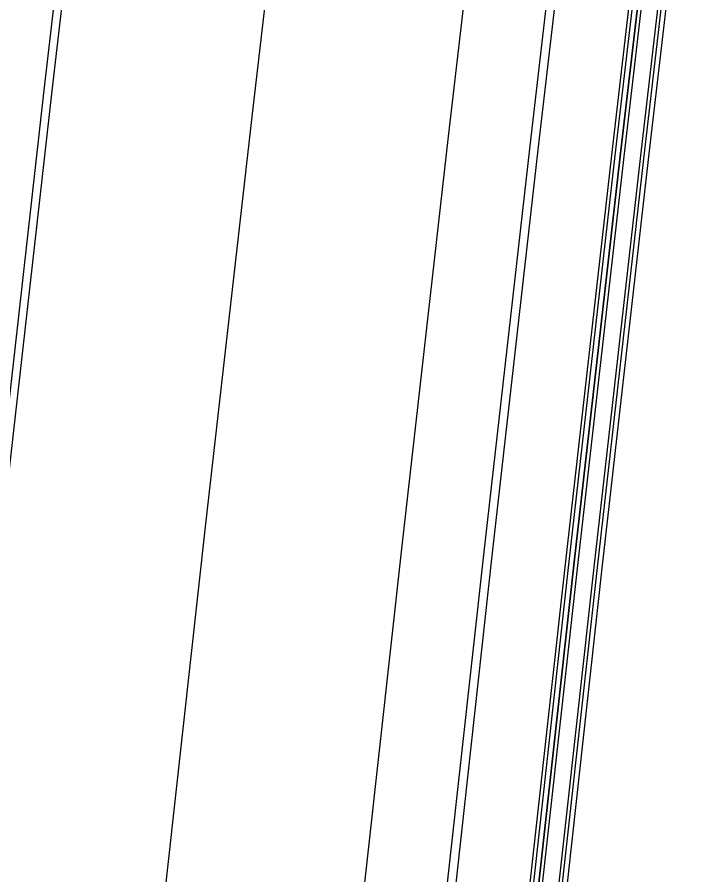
# Model space of a CAD drawing. Extents: x 1797478 to 1804836, y 246529 to 250952.
# Drawn here: x 1797744.7 to 1797785.6, y 248332.9 to 248385.1 of the extents above; entities that cross this region are included whole.
import ezdxf

# ---------------------------------------------------------------- set-up
doc = ezdxf.new("R2010")
doc.units = 0
for name, color, linetype in [('1', 7, 'Continuous'), ('DRAINAGE', 7, 'Continuous'), ('EDPV-LINE', 7, 'Continuous'), ('SHDR-UPAV', 7, 'Continuous')]:
    doc.layers.add(name, color=color, linetype=linetype)

msp = doc.modelspace()

# ---------------------------------------------------------------- linework, layer by layer
for points in [[(1797687.305, 248036.485), (1797689.543, 248059.103), (1797691.72, 248081.106), (1797692.005, 248083.981), (1797692.187, 248085.818), (1797694.337, 248108.873), (1797694.659, 248112.599), (1797720.569, 248131.399), (1797723.034, 248156.277), (1797724.523, 248171.314), (1797725.498, 248181.156), (1797727.963, 248206.034), (1797730.427, 248230.912), (1797732.903, 248255.833), (1797733.719, 248263.936), (1797734.851, 248275.058), (1797735.442, 248280.809), (1797738.054, 248305.778), (1797740.738, 248330.738), (1797743.494, 248355.691), (1797746.323, 248380.636), (1797749.225, 248405.572), (1797752.199, 248430.5), (1797755.245, 248455.419)], [(1797687.814, 248036.435), (1797690.052, 248059.053), (1797692.229, 248081.055), (1797692.513, 248083.931), (1797692.695, 248085.768), (1797694.842, 248108.823), (1797695.164, 248112.549), (1797721.071, 248131.35), (1797723.533, 248156.228), (1797725.021, 248171.265), (1797725.995, 248181.107), (1797728.456, 248205.985), (1797730.918, 248230.864), (1797733.39, 248255.784), (1797734.206, 248263.887), (1797735.338, 248275.008), (1797735.929, 248280.759), (1797738.54, 248305.726), (1797741.224, 248330.685), (1797743.98, 248355.637), (1797746.809, 248380.58), (1797749.71, 248405.515), (1797752.684, 248430.441), (1797755.731, 248455.359)], [(1797687.814, 248036.435), (1797690.052, 248059.053), (1797692.229, 248081.055), (1797692.513, 248083.931), (1797692.695, 248085.768), (1797694.842, 248108.823), (1797695.164, 248112.549), (1797721.071, 248131.35), (1797723.533, 248156.228), (1797725.021, 248171.265), (1797725.995, 248181.107), (1797728.456, 248205.985), (1797730.918, 248230.864), (1797733.39, 248255.784), (1797734.206, 248263.887), (1797735.338, 248275.008), (1797735.929, 248280.759), (1797738.54, 248305.726), (1797741.224, 248330.685), (1797743.98, 248355.637), (1797746.809, 248380.58), (1797749.71, 248405.515), (1797752.684, 248430.441), (1797755.731, 248455.359)], [(1797723.639, 248032.89), (1797725.877, 248055.508), (1797728.054, 248077.51), (1797728.338, 248080.386), (1797728.52, 248082.223), (1797730.8, 248105.265), (1797731.168, 248108.987), (1797733.262, 248130.143), (1797735.723, 248155.022), (1797737.211, 248170.058), (1797738.185, 248179.9), (1797740.647, 248204.779), (1797743.108, 248229.657), (1797745.579, 248254.563), (1797746.394, 248262.654), (1797747.524, 248273.76), (1797748.114, 248279.502), (1797750.722, 248304.434), (1797753.402, 248329.358), (1797756.154, 248354.274), (1797758.979, 248379.182), (1797761.876, 248404.081), (1797764.846, 248428.973), (1797767.888, 248453.855)], [(1797723.639, 248032.89), (1797725.877, 248055.508), (1797728.054, 248077.51), (1797728.338, 248080.386), (1797728.52, 248082.223), (1797730.8, 248105.265), (1797731.168, 248108.987), (1797733.262, 248130.143), (1797735.723, 248155.022), (1797737.211, 248170.058), (1797738.185, 248179.9), (1797740.647, 248204.779), (1797743.108, 248229.657), (1797745.579, 248254.563), (1797746.394, 248262.654), (1797747.524, 248273.76), (1797748.114, 248279.502), (1797750.722, 248304.434), (1797753.402, 248329.358), (1797756.154, 248354.274), (1797758.979, 248379.182), (1797761.876, 248404.081), (1797764.846, 248428.973), (1797767.888, 248453.855)], [(1797723.639, 248032.89), (1797725.877, 248055.508), (1797728.054, 248077.51), (1797728.338, 248080.386), (1797728.52, 248082.223), (1797730.8, 248105.265), (1797731.168, 248108.987), (1797733.262, 248130.143), (1797735.723, 248155.022), (1797737.211, 248170.058), (1797738.185, 248179.9), (1797740.647, 248204.779), (1797743.108, 248229.657), (1797745.579, 248254.563), (1797746.394, 248262.654), (1797747.524, 248273.76), (1797748.114, 248279.502), (1797750.722, 248304.434), (1797753.402, 248329.358), (1797756.154, 248354.274), (1797758.979, 248379.182), (1797761.876, 248404.081), (1797764.846, 248428.973), (1797767.888, 248453.855)], [(1797723.639, 248032.89), (1797725.877, 248055.508), (1797728.054, 248077.51), (1797728.338, 248080.386), (1797728.52, 248082.223), (1797730.8, 248105.265), (1797731.168, 248108.987), (1797733.262, 248130.143), (1797735.723, 248155.022), (1797737.211, 248170.058), (1797738.185, 248179.9), (1797740.647, 248204.779), (1797743.108, 248229.657), (1797745.579, 248254.563), (1797746.394, 248262.654), (1797747.524, 248273.76), (1797748.114, 248279.502), (1797750.722, 248304.434), (1797753.402, 248329.358), (1797756.154, 248354.274), (1797758.979, 248379.182), (1797761.876, 248404.081), (1797764.846, 248428.973), (1797767.888, 248453.855)], [(1797735.58, 248031.708), (1797737.818, 248054.326), (1797739.995, 248076.329), (1797740.28, 248079.205), (1797740.462, 248081.042), (1797742.742, 248104.083), (1797743.11, 248107.805), (1797745.203, 248128.962), (1797747.665, 248153.84), (1797749.153, 248168.877), (1797750.127, 248178.719), (1797752.588, 248203.597), (1797755.05, 248228.476), (1797757.519, 248253.367), (1797758.333, 248261.447), (1797759.462, 248272.537), (1797760.051, 248278.272), (1797762.655, 248303.169), (1797765.331, 248328.058), (1797768.08, 248352.939), (1797770.901, 248377.812), (1797773.794, 248402.677), (1797776.759, 248427.534), (1797779.797, 248452.381)], [(1797735.58, 248031.708), (1797737.818, 248054.326), (1797739.995, 248076.329), (1797740.28, 248079.205), (1797740.462, 248081.042), (1797742.742, 248104.083), (1797743.11, 248107.805), (1797745.203, 248128.962), (1797747.665, 248153.84), (1797749.153, 248168.877), (1797750.127, 248178.719), (1797752.588, 248203.597), (1797755.05, 248228.476), (1797757.519, 248253.367), (1797758.333, 248261.447), (1797759.462, 248272.537), (1797760.051, 248278.272), (1797762.655, 248303.169), (1797765.331, 248328.058), (1797768.08, 248352.939), (1797770.901, 248377.812), (1797773.794, 248402.677), (1797776.759, 248427.534), (1797779.797, 248452.381)], [(1797735.58, 248031.708), (1797737.818, 248054.326), (1797739.995, 248076.329), (1797740.28, 248079.205), (1797740.462, 248081.042), (1797742.742, 248104.083), (1797743.11, 248107.805), (1797745.203, 248128.962), (1797747.665, 248153.84), (1797749.153, 248168.877), (1797750.127, 248178.719), (1797752.588, 248203.597), (1797755.05, 248228.476), (1797757.519, 248253.367), (1797758.333, 248261.447), (1797759.462, 248272.537), (1797760.051, 248278.272), (1797762.655, 248303.169), (1797765.331, 248328.058), (1797768.08, 248352.939), (1797770.901, 248377.812), (1797773.794, 248402.677), (1797776.759, 248427.534), (1797779.797, 248452.381)], [(1797735.58, 248031.708), (1797737.818, 248054.326), (1797739.995, 248076.329), (1797740.28, 248079.205), (1797740.462, 248081.042), (1797742.742, 248104.083), (1797743.11, 248107.805), (1797745.203, 248128.962), (1797747.665, 248153.84), (1797749.153, 248168.877), (1797750.127, 248178.719), (1797752.588, 248203.597), (1797755.05, 248228.476), (1797757.519, 248253.367), (1797758.333, 248261.447), (1797759.462, 248272.537), (1797760.051, 248278.272), (1797762.655, 248303.169), (1797765.331, 248328.058), (1797768.08, 248352.939), (1797770.901, 248377.812), (1797773.794, 248402.677), (1797776.759, 248427.534), (1797779.797, 248452.381)], [(1797740.556, 248031.216), (1797742.794, 248053.834), (1797744.971, 248075.836), (1797745.256, 248078.712), (1797745.437, 248080.549), (1797747.717, 248103.591), (1797748.086, 248107.313), (1797750.179, 248128.469), (1797752.641, 248153.348), (1797754.129, 248168.384), (1797755.102, 248178.226), (1797757.564, 248203.105), (1797760.026, 248227.983), (1797762.495, 248252.869), (1797763.307, 248260.944), (1797764.436, 248272.027), (1797765.025, 248277.759), (1797767.627, 248302.641), (1797770.302, 248327.516), (1797773.049, 248352.383), (1797775.868, 248377.242), (1797778.759, 248402.092), (1797781.723, 248426.934), (1797784.759, 248451.767)], [(1797741.074, 248031.165), (1797743.312, 248053.783), (1797745.489, 248075.785), (1797745.774, 248078.661), (1797745.956, 248080.498), (1797748.236, 248103.54), (1797748.604, 248107.261), (1797750.697, 248128.418), (1797753.159, 248153.297), (1797754.647, 248168.333), (1797755.621, 248178.175), (1797758.082, 248203.054), (1797760.544, 248227.932), (1797763.013, 248252.817), (1797763.826, 248260.892), (1797764.954, 248271.974), (1797765.543, 248277.705), (1797768.145, 248302.586), (1797770.819, 248327.46), (1797773.566, 248352.325), (1797776.385, 248377.182), (1797779.277, 248402.031), (1797782.24, 248426.872), (1797785.276, 248451.703)], [(1797745.781, 248030.699), (1797748.019, 248053.317), (1797750.197, 248075.319), (1797750.481, 248078.195), (1797750.662, 248080.032), (1797752.938, 248103.074), (1797753.305, 248106.796), (1797755.395, 248127.953), (1797757.852, 248152.832), (1797759.337, 248167.869), (1797760.309, 248177.711), (1797762.766, 248202.59), (1797765.222, 248227.469), (1797767.686, 248252.349), (1797768.497, 248260.419), (1797769.624, 248271.496), (1797770.213, 248277.224), (1797772.814, 248302.091), (1797775.487, 248326.951), (1797778.232, 248351.803), (1797781.049, 248376.646), (1797783.939, 248401.482), (1797786.901, 248426.309), (1797789.935, 248451.127)], [(1797746.071, 248030.67), (1797748.309, 248053.288), (1797750.486, 248075.291), (1797750.77, 248078.167), (1797750.952, 248080.004), (1797753.232, 248103.045), (1797753.6, 248106.767), (1797755.694, 248127.924), (1797758.155, 248152.802), (1797759.643, 248167.839), (1797760.617, 248177.681), (1797763.079, 248202.559), (1797765.54, 248227.438), (1797768.009, 248252.316), (1797768.821, 248260.386), (1797769.948, 248271.463), (1797770.537, 248277.19), (1797773.138, 248302.057), (1797775.811, 248326.916), (1797778.556, 248351.766), (1797781.373, 248376.609), (1797784.263, 248401.444), (1797787.225, 248426.27), (1797790.259, 248451.087)], [(1797746.08, 248030.669), (1797748.318, 248053.287), (1797750.495, 248075.29), (1797750.779, 248078.166), (1797750.961, 248080.003), (1797753.236, 248103.045), (1797753.604, 248106.767), (1797755.693, 248127.924), (1797758.15, 248152.803), (1797759.635, 248167.84), (1797760.607, 248177.682), (1797763.064, 248202.561), (1797765.521, 248227.44), (1797767.984, 248252.319), (1797768.795, 248260.389), (1797769.923, 248271.465), (1797770.511, 248277.193), (1797773.112, 248302.059), (1797775.785, 248326.918), (1797778.53, 248351.769), (1797781.347, 248376.612), (1797784.237, 248401.447), (1797787.199, 248426.273), (1797790.233, 248451.09)], [(1797746.279, 248030.65), (1797748.517, 248053.268), (1797750.694, 248075.27), (1797750.979, 248078.146), (1797751.16, 248079.983), (1797753.44, 248103.025), (1797753.809, 248106.746), (1797755.902, 248127.903), (1797758.364, 248152.782), (1797759.852, 248167.818), (1797760.825, 248177.66), (1797763.287, 248202.539), (1797765.749, 248227.417), (1797768.217, 248252.296), (1797769.029, 248260.365), (1797770.157, 248271.441), (1797770.745, 248277.169), (1797773.346, 248302.035), (1797776.019, 248326.893), (1797778.764, 248351.743), (1797781.581, 248376.585), (1797784.471, 248401.419), (1797787.432, 248426.245), (1797790.466, 248451.061)], [(1797747.274, 248030.551), (1797749.512, 248053.169), (1797751.689, 248075.172), (1797751.974, 248078.048), (1797752.156, 248079.885), (1797754.436, 248102.926), (1797754.804, 248106.648), (1797756.897, 248127.805), (1797759.359, 248152.683), (1797760.847, 248167.72), (1797761.821, 248177.562), (1797764.282, 248202.44), (1797766.744, 248227.319), (1797769.212, 248252.196), (1797770.024, 248260.265), (1797771.151, 248271.339), (1797771.74, 248277.066), (1797774.34, 248301.929), (1797777.013, 248326.784), (1797779.758, 248351.632), (1797782.575, 248376.471), (1797785.464, 248401.302), (1797788.425, 248426.125), (1797791.459, 248450.939)], [(1797747.473, 248030.532), (1797749.711, 248053.149), (1797751.888, 248075.152), (1797752.173, 248078.028), (1797752.355, 248079.865), (1797754.635, 248102.906), (1797755.003, 248106.628), (1797757.096, 248127.785), (1797759.558, 248152.663), (1797761.046, 248167.7), (1797762.02, 248177.542), (1797764.481, 248202.42), (1797766.943, 248227.299), (1797769.411, 248252.176), (1797770.223, 248260.245), (1797771.35, 248271.319), (1797771.939, 248277.046), (1797774.539, 248301.908), (1797777.212, 248326.763), (1797779.956, 248351.61), (1797782.773, 248376.448), (1797785.662, 248401.279), (1797788.624, 248426.101), (1797791.657, 248450.914)], [(1797747.772, 248030.502), (1797750.01, 248053.12), (1797752.187, 248075.122), (1797752.471, 248077.998), (1797752.653, 248079.835), (1797754.933, 248102.877), (1797755.301, 248106.599), (1797757.395, 248127.755), (1797759.856, 248152.634), (1797761.344, 248167.67), (1797762.318, 248177.512), (1797764.78, 248202.391), (1797767.242, 248227.269), (1797769.709, 248252.146), (1797770.522, 248260.214), (1797771.649, 248271.288), (1797772.237, 248277.015), (1797774.837, 248301.876), (1797777.51, 248326.73), (1797780.254, 248351.576), (1797783.071, 248376.414), (1797785.96, 248401.244), (1797788.921, 248426.065), (1797791.955, 248450.877)]]:
    msp.add_lwpolyline(points)
at = {"layer": '1'}
msp.add_lwpolyline([(1797723.639, 248032.89), (1797725.877, 248055.508), (1797728.054, 248077.51), (1797728.338, 248080.386), (1797728.52, 248082.223), (1797730.8, 248105.265), (1797731.168, 248108.987), (1797733.262, 248130.143), (1797735.723, 248155.022), (1797737.211, 248170.058), (1797738.185, 248179.9), (1797740.647, 248204.779), (1797743.108, 248229.657), (1797745.579, 248254.563), (1797746.394, 248262.654), (1797747.524, 248273.76), (1797748.114, 248279.502), (1797750.722, 248304.434), (1797753.402, 248329.358), (1797756.154, 248354.274), (1797758.979, 248379.182), (1797761.876, 248404.081), (1797764.846, 248428.973), (1797767.888, 248453.855)], dxfattribs=at)
at = {"layer": 'DRAINAGE'}
for points in [[(1797745.781, 248030.699), (1797748.019, 248053.317), (1797750.197, 248075.319), (1797750.481, 248078.195), (1797750.662, 248080.032), (1797752.938, 248103.074), (1797753.305, 248106.796), (1797755.395, 248127.953), (1797757.852, 248152.832), (1797759.337, 248167.869), (1797760.309, 248177.711), (1797762.766, 248202.59), (1797765.222, 248227.469), (1797767.686, 248252.349), (1797768.497, 248260.419), (1797769.624, 248271.496), (1797770.213, 248277.224), (1797772.814, 248302.091), (1797775.487, 248326.951), (1797778.232, 248351.803), (1797781.049, 248376.646), (1797783.939, 248401.482), (1797786.901, 248426.309), (1797789.935, 248451.127)], [(1797747.772, 248030.502), (1797750.01, 248053.12), (1797752.187, 248075.122), (1797752.471, 248077.998), (1797752.653, 248079.835), (1797754.933, 248102.877), (1797755.301, 248106.599), (1797757.395, 248127.755), (1797759.856, 248152.634), (1797761.344, 248167.67), (1797762.318, 248177.512), (1797764.78, 248202.391), (1797767.242, 248227.269), (1797769.709, 248252.146), (1797770.522, 248260.214), (1797771.649, 248271.288), (1797772.237, 248277.015), (1797774.837, 248301.876), (1797777.51, 248326.73), (1797780.254, 248351.576), (1797783.071, 248376.414), (1797785.96, 248401.244), (1797788.921, 248426.065), (1797791.955, 248450.877)]]:
    msp.add_lwpolyline(points, dxfattribs=at)
at = {"layer": 'EDPV-LINE'}
for points in [[(1797687.814, 248036.435), (1797690.052, 248059.053), (1797692.229, 248081.055), (1797692.513, 248083.931), (1797692.695, 248085.768), (1797694.842, 248108.823), (1797695.164, 248112.549), (1797721.071, 248131.35), (1797723.533, 248156.228), (1797725.021, 248171.265), (1797725.995, 248181.107), (1797728.456, 248205.985), (1797730.918, 248230.864), (1797733.39, 248255.784), (1797734.206, 248263.887), (1797735.338, 248275.008), (1797735.929, 248280.759), (1797738.54, 248305.726), (1797741.224, 248330.685), (1797743.98, 248355.637), (1797746.809, 248380.58), (1797749.71, 248405.515), (1797752.684, 248430.441), (1797755.731, 248455.359)], [(1797687.814, 248036.435), (1797690.052, 248059.053), (1797692.229, 248081.055), (1797692.513, 248083.931), (1797692.695, 248085.768), (1797694.842, 248108.823), (1797695.164, 248112.549), (1797721.071, 248131.35), (1797723.533, 248156.228), (1797725.021, 248171.265), (1797725.995, 248181.107), (1797728.456, 248205.985), (1797730.918, 248230.864), (1797733.39, 248255.784), (1797734.206, 248263.887), (1797735.338, 248275.008), (1797735.929, 248280.759), (1797738.54, 248305.726), (1797741.224, 248330.685), (1797743.98, 248355.637), (1797746.809, 248380.58), (1797749.71, 248405.515), (1797752.684, 248430.441), (1797755.731, 248455.359)], [(1797687.814, 248036.435), (1797690.052, 248059.053), (1797692.229, 248081.055), (1797692.513, 248083.931), (1797692.695, 248085.768), (1797694.842, 248108.823), (1797695.164, 248112.549), (1797721.071, 248131.35), (1797723.533, 248156.228), (1797725.021, 248171.265), (1797725.995, 248181.107), (1797728.456, 248205.985), (1797730.918, 248230.864), (1797733.39, 248255.784), (1797734.206, 248263.887), (1797735.338, 248275.008), (1797735.929, 248280.759), (1797738.54, 248305.726), (1797741.224, 248330.685), (1797743.98, 248355.637), (1797746.809, 248380.58), (1797749.71, 248405.515), (1797752.684, 248430.441), (1797755.731, 248455.359)], [(1797687.814, 248036.435), (1797690.052, 248059.053), (1797692.229, 248081.055), (1797692.513, 248083.931), (1797692.695, 248085.768), (1797694.842, 248108.823), (1797695.164, 248112.549), (1797721.071, 248131.35), (1797723.533, 248156.228), (1797725.021, 248171.265), (1797725.995, 248181.107), (1797728.456, 248205.985), (1797730.918, 248230.864), (1797733.39, 248255.784), (1797734.206, 248263.887), (1797735.338, 248275.008), (1797735.929, 248280.759), (1797738.54, 248305.726), (1797741.224, 248330.685), (1797743.98, 248355.637), (1797746.809, 248380.58), (1797749.71, 248405.515), (1797752.684, 248430.441), (1797755.731, 248455.359)], [(1797735.58, 248031.708), (1797737.818, 248054.326), (1797739.995, 248076.329), (1797740.28, 248079.205), (1797740.462, 248081.042), (1797742.742, 248104.083), (1797743.11, 248107.805), (1797745.203, 248128.962), (1797747.665, 248153.84), (1797749.153, 248168.877), (1797750.127, 248178.719), (1797752.588, 248203.597), (1797755.05, 248228.476), (1797757.519, 248253.367), (1797758.333, 248261.447), (1797759.462, 248272.537), (1797760.051, 248278.272), (1797762.655, 248303.169), (1797765.331, 248328.058), (1797768.08, 248352.939), (1797770.901, 248377.812), (1797773.794, 248402.677), (1797776.759, 248427.534), (1797779.797, 248452.381)], [(1797735.58, 248031.708), (1797737.818, 248054.326), (1797739.995, 248076.329), (1797740.28, 248079.205), (1797740.462, 248081.042), (1797742.742, 248104.083), (1797743.11, 248107.805), (1797745.203, 248128.962), (1797747.665, 248153.84), (1797749.153, 248168.877), (1797750.127, 248178.719), (1797752.588, 248203.597), (1797755.05, 248228.476), (1797757.519, 248253.367), (1797758.333, 248261.447), (1797759.462, 248272.537), (1797760.051, 248278.272), (1797762.655, 248303.169), (1797765.331, 248328.058), (1797768.08, 248352.939), (1797770.901, 248377.812), (1797773.794, 248402.677), (1797776.759, 248427.534), (1797779.797, 248452.381)], [(1797745.781, 248030.699), (1797748.019, 248053.317), (1797750.197, 248075.319), (1797750.481, 248078.195), (1797750.662, 248080.032), (1797752.938, 248103.074), (1797753.305, 248106.796), (1797755.395, 248127.953), (1797757.852, 248152.832), (1797759.337, 248167.869), (1797760.309, 248177.711), (1797762.766, 248202.59), (1797765.222, 248227.469), (1797767.686, 248252.349), (1797768.497, 248260.419), (1797769.624, 248271.496), (1797770.213, 248277.224), (1797772.814, 248302.091), (1797775.487, 248326.951), (1797778.232, 248351.803), (1797781.049, 248376.646), (1797783.939, 248401.482), (1797786.901, 248426.309), (1797789.935, 248451.127)], [(1797747.772, 248030.502), (1797750.01, 248053.12), (1797752.187, 248075.122), (1797752.471, 248077.998), (1797752.653, 248079.835), (1797754.933, 248102.877), (1797755.301, 248106.599), (1797757.395, 248127.755), (1797759.856, 248152.634), (1797761.344, 248167.67), (1797762.318, 248177.512), (1797764.78, 248202.391), (1797767.242, 248227.269), (1797769.709, 248252.146), (1797770.522, 248260.214), (1797771.649, 248271.288), (1797772.237, 248277.015), (1797774.837, 248301.876), (1797777.51, 248326.73), (1797780.254, 248351.576), (1797783.071, 248376.414), (1797785.96, 248401.244), (1797788.921, 248426.065), (1797791.955, 248450.877)]]:
    msp.add_lwpolyline(points, dxfattribs=at)
at = {"layer": 'SHDR-UPAV'}
msp.add_lwpolyline([(1797745.532, 248030.724), (1797747.77, 248053.342), (1797749.947, 248075.344), (1797750.231, 248078.22), (1797750.413, 248080.057), (1797752.693, 248103.099), (1797753.061, 248106.82), (1797755.155, 248127.977), (1797757.616, 248152.856), (1797759.104, 248167.892), (1797760.078, 248177.734), (1797762.54, 248202.613), (1797765.001, 248227.491), (1797767.47, 248252.37), (1797768.282, 248260.441), (1797769.409, 248271.518), (1797769.998, 248277.246), (1797772.599, 248302.114), (1797775.272, 248326.974), (1797778.018, 248351.827), (1797780.835, 248376.671), (1797783.725, 248401.507), (1797786.687, 248426.335), (1797789.721, 248451.153)], dxfattribs=at)
msp.add_lwpolyline([(1797745.532, 248030.724), (1797747.77, 248053.342), (1797749.947, 248075.344), (1797750.231, 248078.22), (1797750.413, 248080.057), (1797752.693, 248103.099), (1797753.061, 248106.82), (1797755.155, 248127.977), (1797757.616, 248152.856), (1797759.104, 248167.892), (1797760.078, 248177.734), (1797762.54, 248202.613), (1797765.001, 248227.491), (1797767.47, 248252.37), (1797768.282, 248260.441), (1797769.409, 248271.518), (1797769.998, 248277.246), (1797772.599, 248302.114), (1797775.272, 248326.974), (1797778.018, 248351.827), (1797780.835, 248376.671), (1797783.725, 248401.507), (1797786.687, 248426.335), (1797789.721, 248451.153)], dxfattribs=at)

doc.saveas('drawing.dxf')
